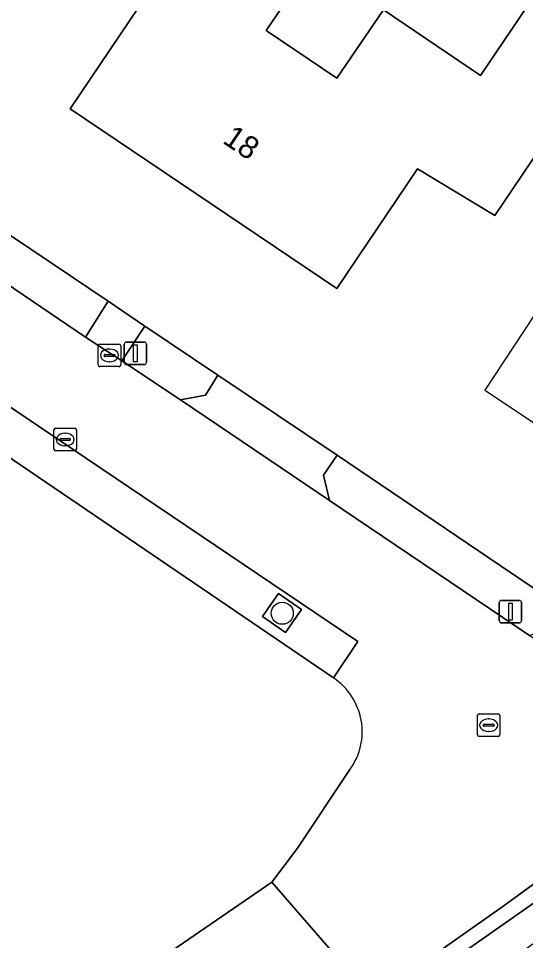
# Model space of a CAD drawing. Extents: x 163266 to 164362, y 381528 to 382286.
# Drawn here: x 164001.25 to 164023.78, y 381618.3 to 381659.25 of the extents above; entities that cross this region are included whole.
import ezdxf

# ---------------------------------------------------------------- set-up
doc = ezdxf.new("R2010")
doc.units = 0
for name, color, linetype in [('IMGEO_Boom', 7, 'Continuous'), ('IMGEO_Erf', 7, 'Continuous'), ('IMGEO_Groenvoorziening', 7, 'Continuous'), ('IMGEO_Haag', 7, 'Continuous'), ('IMGEO_Kolk', 7, 'Continuous'), ('IMGEO_Lichtmast', 7, 'Continuous'), ('IMGEO_Pand', 7, 'Continuous'), ('IMGEO_Pand_nummerreeks', 7, 'Continuous'), ('IMGEO_Pand_overbouw', 7, 'Continuous'), ('IMGEO_Rijbaan_lokaal_open', 7, 'Continuous'), ('IMGEO_Voetpad_halfverhard', 7, 'Continuous'), ('IMGEO_Voetpad_open', 7, 'Continuous'), ('IMGEO_Waterloop', 7, 'Continuous')]:
    doc.layers.add(name, color=color, linetype=linetype)

msp = doc.modelspace()

# ---------------------------------------------------------------- linework, layer by layer
at = {"layer": 'IMGEO_Boom'}
msp.add_circle((164012.968, 381632.835), 0.489, dxfattribs=at)
at = {"layer": 'IMGEO_Erf'}
for points in [[(163953.14, 381681.805), (163987.344, 381658.715), (163988.634, 381657.896), (163992.033, 381655.594), (163996.638, 381652.476), (164005.236, 381646.701), (164006.871, 381645.593), (164010.115, 381643.408), (164015.41, 381639.855), (164025.538, 381633.005), (164029.08, 381630.623), (164033.58, 381627.716), (164089.398, 381668.374), (164083.437, 381672.269), (164087.762, 381678.694)], [(164015.239, 381629.962), (163996.245, 381642.873)], [(163902.404, 381616.58), (163917.615, 381605.397), (163922.09, 381602.143), (163925.048, 381600.02), (163926.285, 381599.099), (163934.196, 381593.294), (163934.849, 381592.815), (163939.015, 381589.76), (163952.626, 381579.779), (164012.509, 381620.887), (164013.646, 381622.405), (164015.971, 381625.888)]]:
    msp.add_lwpolyline(points, dxfattribs=at)
msp.add_lwpolyline([(164021.777, 381656.718), (164025.241, 381661.85), (164028.558, 381659.61), (164022.41, 381650.5), (164018.982, 381652.575), (164015.398, 381647.264), (164003.546, 381655.24), (164007.904, 381661.703), (164008.269, 381661.457), (164011.177, 381665.782), (164015.205, 381663.053), (164012.262, 381658.721), (164015.4, 381656.595), (164017.464, 381659.641)], close=True, dxfattribs=at)
msp.add_arc((164013.658, 381627.575), 2.863, 323.888, 56.484, dxfattribs=at)
at = {"layer": 'IMGEO_Groenvoorziening'}
msp.add_lwpolyline([(164146.786, 381709.887), (164104.06, 381678.938), (164102.719, 381677.999), (164089.398, 381668.374), (164033.58, 381627.716), (164031.894, 381626.47), (164022.77, 381619.803), (164016.977, 381615.741), (164012.509, 381620.887), (163952.626, 381579.779), (163959.662, 381574.777), (163990.824, 381595.966), (163989.737, 381597.582), (164011.207, 381611.575), (164011.998, 381610.361), (164014.448, 381612.025), (164014.579, 381612.114), (164017.93, 381615.611), (164053.596, 381640.626), (164065.264, 381649.662), (164156.785, 381713.541)], dxfattribs=at)
msp.add_lwpolyline([(164013.83, 381633.004), (164012.804, 381633.719), (164012.09, 381632.694), (164013.115, 381631.979)], close=True, dxfattribs=at)
at = {"layer": 'IMGEO_Haag'}
msp.add_lwpolyline([(164013.83, 381633.004), (164012.804, 381633.719), (164012.09, 381632.694), (164013.115, 381631.979)], close=True, dxfattribs=at)
at = {"layer": 'IMGEO_Kolk'}
for p, q in [((164004.795, 381643.861), (164004.795, 381644.713)), ((164004.87, 381644.787), (164005.722, 381644.787)), ((164005.283, 381644.567), (164005.308, 381644.567)), ((164005.796, 381644.713), (164005.796, 381643.861)), ((164005.054, 381644.281), (164005.054, 381644.293)), ((164005.492, 381644.244), (164005.094, 381644.244)), ((164005.097, 381644.33), (164005.495, 381644.33)), ((164005.538, 381644.293), (164005.538, 381644.281)), ((164005.722, 381643.787), (164004.87, 381643.787)), ((164005.306, 381644.007), (164005.281, 381644.007)), ((164002.828, 381640.125), (164002.828, 381640.977)), ((164002.903, 381641.051), (164003.755, 381641.051)), ((164003.829, 381640.977), (164003.829, 381640.125)), ((164003.087, 381640.545), (164003.087, 381640.557)), ((164003.525, 381640.508), (164003.127, 381640.508)), ((164003.13, 381640.594), (164003.528, 381640.594)), ((164003.316, 381640.831), (164003.341, 381640.831)), ((164003.571, 381640.557), (164003.571, 381640.545)), ((164003.755, 381640.051), (164002.903, 381640.051)), ((164003.339, 381640.271), (164003.314, 381640.271)), ((164021.637, 381627.436), (164021.637, 381628.288)), ((164021.712, 381628.362), (164022.564, 381628.362)), ((164022.638, 381628.288), (164022.638, 381627.436)), ((164021.896, 381627.856), (164021.896, 381627.868)), ((164022.334, 381627.819), (164021.936, 381627.819)), ((164021.939, 381627.905), (164022.337, 381627.905)), ((164022.125, 381628.142), (164022.15, 381628.142)), ((164022.38, 381627.868), (164022.38, 381627.856)), ((164022.564, 381627.362), (164021.712, 381627.362)), ((164022.148, 381627.582), (164022.123, 381627.582))]:
    msp.add_line(p, q, dxfattribs=at)
for points in [[(164004.795, 381643.861), (164004.795, 381644.713)], [(164004.87, 381644.787), (164005.722, 381644.787)], [(164005.796, 381644.713), (164005.796, 381643.861)], [(164005.722, 381643.787), (164004.87, 381643.787)], [(164002.828, 381640.125), (164002.828, 381640.977)], [(164002.903, 381641.051), (164003.755, 381641.051)], [(164003.829, 381640.977), (164003.829, 381640.125)], [(164003.755, 381640.051), (164002.903, 381640.051)], [(164021.637, 381627.436), (164021.637, 381628.288)], [(164021.712, 381628.362), (164022.564, 381628.362)], [(164022.638, 381628.288), (164022.638, 381627.436)], [(164022.564, 381627.362), (164021.712, 381627.362)]]:
    msp.add_lwpolyline(points, dxfattribs=at)
for centre, radius, start, end in [((164004.872, 381644.711), 0.0765, 91.552, 178.448), ((164004.872, 381644.711), 0.0765, 91.552, 178.448), ((164005.72, 381644.711), 0.0765, 1.552, 88.448), ((164005.72, 381644.711), 0.0765, 1.552, 88.448), ((164005.094, 381644.29), 0.0403, 85.8775, 175.7526), ((164005.091, 381644.28), 0.0366, 178.938, 274.7102), ((164005.495, 381644.287), 0.043, 264.8664, 352.4533), ((164005.499, 381644.292), 0.0386, 1.7309, 96.639), ((164004.872, 381643.863), 0.0765, 181.552, 268.448), ((164004.872, 381643.863), 0.0765, 181.552, 268.448), ((164005.72, 381643.863), 0.0765, 271.552, 358.448), ((164005.72, 381643.863), 0.0765, 271.552, 358.448), ((164002.905, 381640.975), 0.0765, 91.552, 178.448), ((164002.905, 381640.975), 0.0765, 91.552, 178.448), ((164003.753, 381640.975), 0.0765, 1.552, 88.448), ((164003.753, 381640.975), 0.0765, 1.552, 88.448), ((164003.127, 381640.554), 0.0403, 85.8775, 175.7526), ((164003.124, 381640.544), 0.0366, 178.938, 274.7102), ((164003.528, 381640.551), 0.043, 264.8664, 352.4533), ((164003.532, 381640.556), 0.0386, 1.7309, 96.639), ((164002.905, 381640.127), 0.0765, 181.552, 268.448), ((164002.905, 381640.127), 0.0765, 181.552, 268.448), ((164003.753, 381640.127), 0.0765, 271.552, 358.448), ((164003.753, 381640.127), 0.0765, 271.552, 358.448), ((164021.714, 381628.286), 0.0765, 91.552, 178.448), ((164021.714, 381628.286), 0.0765, 91.552, 178.448), ((164022.562, 381628.286), 0.0765, 1.552, 88.448), ((164022.562, 381628.286), 0.0765, 1.552, 88.448), ((164021.936, 381627.865), 0.0403, 85.8775, 175.7526), ((164021.933, 381627.855), 0.0366, 178.938, 274.7102), ((164022.337, 381627.862), 0.043, 264.8664, 352.4533), ((164022.341, 381627.867), 0.0386, 1.7309, 96.639), ((164021.714, 381627.438), 0.0765, 181.552, 268.448), ((164021.714, 381627.438), 0.0765, 181.552, 268.448), ((164022.562, 381627.438), 0.0765, 271.552, 358.448), ((164022.562, 381627.438), 0.0765, 271.552, 358.448)]:
    msp.add_arc(centre, radius, start, end, dxfattribs=at)
for centre, major_axis, ratio, start_param, end_param in [((164005.282, 381644.287), (-0.387, 0.002), 0.722429, 4.712389, 7.853982), ((164005.307, 381644.287), (-0.39, 0.002), 0.717154, 1.570796, 4.712389), ((164003.315, 381640.551), (-0.387, 0.002), 0.722429, 4.712389, 7.853982), ((164003.34, 381640.551), (-0.39, 0.002), 0.717154, 1.570796, 4.712389), ((164022.124, 381627.862), (-0.387, 0.002), 0.722429, 4.712389, 7.853982), ((164022.149, 381627.862), (-0.39, 0.002), 0.717154, 1.570796, 4.712389)]:
    msp.add_ellipse(centre, major_axis=major_axis, ratio=ratio, start_param=start_param, end_param=end_param, dxfattribs=at)
at = {"layer": 'IMGEO_Lichtmast'}
for p, q in [((164005.95, 381643.98), (164005.95, 381644.78)), ((164005.95, 381644.78), (164005.95, 381643.98)), ((164006.05, 381644.88), (164006.84, 381644.88)), ((164006.84, 381644.88), (164006.05, 381644.88)), ((164006.94, 381644.78), (164006.94, 381643.98)), ((164006.94, 381643.98), (164006.94, 381644.78)), ((164006.84, 381643.88), (164006.05, 381643.88)), ((164006.05, 381643.88), (164006.84, 381643.88)), ((164022.609, 381632.507), (164022.609, 381633.307)), ((164022.609, 381633.307), (164022.609, 381632.507)), ((164022.709, 381633.407), (164023.499, 381633.407)), ((164023.499, 381633.407), (164022.709, 381633.407)), ((164023.599, 381633.307), (164023.599, 381632.507)), ((164023.599, 381632.507), (164023.599, 381633.307)), ((164023.499, 381632.407), (164022.709, 381632.407)), ((164022.709, 381632.407), (164023.499, 381632.407))]:
    msp.add_line(p, q, dxfattribs=at)
for points in [[(164006.37, 381644.755), (164006.52, 381644.755), (164006.52, 381644.005), (164006.37, 381644.005), (164006.37, 381644.755)], [(164023.029, 381633.282), (164023.179, 381633.282), (164023.179, 381632.532), (164023.029, 381632.532), (164023.029, 381633.282)]]:
    msp.add_lwpolyline(points, dxfattribs=at)
for centre, start, end in [((164006.05, 381644.78), 90, 180), ((164006.05, 381644.78), 90, 180), ((164006.84, 381644.78), 0, 90), ((164006.84, 381644.78), 360, 90), ((164006.05, 381643.98), 180, 270), ((164006.05, 381643.98), 180, 270), ((164006.84, 381643.98), 270, 0), ((164006.84, 381643.98), 270, 0), ((164022.709, 381633.307), 90, 180), ((164022.709, 381633.307), 90, 180), ((164023.499, 381633.307), 0, 90), ((164023.499, 381633.307), 360, 90), ((164022.709, 381632.507), 180, 270), ((164022.709, 381632.507), 180, 270), ((164023.499, 381632.507), 270, 0), ((164023.499, 381632.507), 270, 0)]:
    msp.add_arc(centre, 0.1, start, end, dxfattribs=at)
at = {"layer": 'IMGEO_Pand'}
msp.add_lwpolyline([(164015.398, 381647.264), (164018.982, 381652.575), (164022.41, 381650.5), (164028.558, 381659.61), (164025.241, 381661.85), (164021.777, 381656.718), (164017.464, 381659.641), (164015.4, 381656.595), (164012.262, 381658.721), (164015.205, 381663.053), (164011.177, 381665.782), (164008.269, 381661.457), (164007.904, 381661.703), (164003.546, 381655.24)], close=True, dxfattribs=at)
at = {"layer": 'IMGEO_Pand_overbouw'}
msp.add_lwpolyline([(164025.006, 381647.347), (164021.965, 381642.75), (164027.143, 381639.287), (164030.202, 381643.872)], close=True, dxfattribs=at)
at = {"layer": 'IMGEO_Rijbaan_lokaal_open'}
for points in [[(164015.971, 381625.888), (164013.646, 381622.405), (164012.509, 381620.887), (164016.977, 381615.741), (164022.77, 381619.803), (164031.894, 381626.47), (164028.622, 381628.658), (164023.953, 381631.846), (164015.067, 381637.843), (164008.446, 381642.312), (164005.852, 381644.045), (164004.234, 381645.094), (163996.278, 381650.48), (163990.316, 381654.521), (163987.575, 381656.364), (163986.367, 381657.209), (163952.78, 381679.91), (163952.211, 381680.297), (163951.114, 381681.043)], [(163945.742, 381679.21), (163946.802, 381678.493), (163953.968, 381673.637), (163955.114, 381672.879), (163955.409, 381672.662), (163961.419, 381668.614), (163982.748, 381654.212), (163994.675, 381646.16), (163996.418, 381644.99), (163997.307, 381644.394), (164016.322, 381631.573), (164015.239, 381629.962)]]:
    msp.add_lwpolyline(points, dxfattribs=at)
msp.add_arc((164013.658, 381627.575), 2.863, 323.888, 56.484, dxfattribs=at)
at = {"layer": 'IMGEO_Voetpad_halfverhard'}
for points in [[(164004.234, 381645.094), (164005.236, 381646.701), (163996.638, 381652.476), (163996.104, 381651.754), (163996.278, 381650.48)], [(164005.852, 381644.045), (164008.446, 381642.312), (164009.558, 381642.527), (164010.115, 381643.408), (164006.871, 381645.593)], [(163996.245, 381642.873), (164015.239, 381629.962), (164016.322, 381631.573), (163997.307, 381644.394)], [(164023.953, 381631.846), (164024.993, 381632.268), (164025.538, 381633.005), (164015.41, 381639.855), (164014.801, 381638.969), (164015.067, 381637.843)], [(164013.115, 381631.979), (164012.09, 381632.694), (164012.804, 381633.719), (164013.83, 381633.004)]]:
    msp.add_lwpolyline(points, close=True, dxfattribs=at)
at = {"layer": 'IMGEO_Voetpad_open'}
for points in [[(164005.852, 381644.045), (164006.871, 381645.593), (164005.236, 381646.701), (164004.234, 381645.094)], [(164010.115, 381643.408), (164009.558, 381642.527), (164008.446, 381642.312), (164015.067, 381637.843), (164014.801, 381638.969), (164015.41, 381639.855)]]:
    msp.add_lwpolyline(points, close=True, dxfattribs=at)
at = {"layer": 'IMGEO_Waterloop'}
msp.add_lwpolyline([(164018.513, 381614.192), (164157.42, 381712.548), (164157.257, 381712.803), (164156.785, 381713.541), (164065.264, 381649.662), (164053.596, 381640.626), (164017.93, 381615.611)], dxfattribs=at)

# ---------------------------------------------------------------- texts
at = {"layer": 'IMGEO_Pand_nummerreeks'}
msp.add_text('18', height=1, rotation=326.0605, dxfattribs=at).set_placement((164010.274, 381653.75))

doc.saveas('drawing.dxf')
